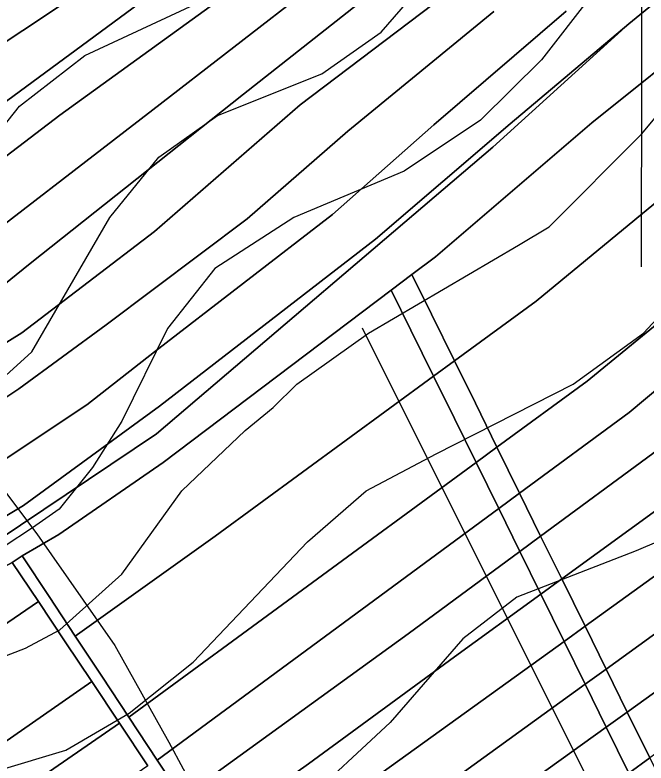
# Model space of a CAD drawing. Extents: x -510989 to -501240, y -1184665 to -1176089.
# Drawn here: x -504211.6 to -504075.2, y -1181053.8 to -1180892.3 of the extents above; entities that cross this region are included whole.
import ezdxf

# ---------------------------------------------------------------- set-up
doc = ezdxf.new("R2010")
doc.units = 0
for name, color, linetype in [('NAVRH_interakcni_prvky', 7, 'Continuous'), ('NAVRH_revitalizace_toku', 7, 'Continuous'), ('orna_puda', 7, 'Continuous'), ('ostatni_plocha_x_neplodna_puda', 7, 'Continuous'), ('ostatni_plocha_x_ostatni_komunikace', 7, 'Continuous'), ('STAV_vyrazne_udolnice', 7, 'Continuous'), ('STAV_zaplavove_uzemi', 7, 'Continuous'), ('trvaly_travni_porost', 7, 'Continuous'), ('vrstevnice_01', 7, 'Continuous'), ('vrstevnice_02', 7, 'Continuous')]:
    doc.layers.add(name, color=color, linetype=linetype)

msp = doc.modelspace()

# ---------------------------------------------------------------- linework, layer by layer
at = {"layer": 'NAVRH_interakcni_prvky'}
msp.add_line((-504136.59, -1180959.8), (-503930.1, -1181372.79), dxfattribs=at)
at = {"layer": 'NAVRH_revitalizace_toku'}
msp.add_lwpolyline([(-504109.44, -1180725.12), (-504076.04, -1180774.82), (-504076.28, -1180946.66)], dxfattribs=at)
at = {"layer": 'orna_puda'}
for points in [[(-504003.06, -1180851.19), (-503997.9, -1180858.27), (-503991.63, -1180866.87), (-504032.67, -1180900.66), (-504067.03, -1180927.76), (-504098.99, -1180954.07), (-504116.62, -1180966.96), (-504121.58, -1180956.88), (-504125.81, -1180948.29), (-504120.74, -1180944.46), (-504086.99, -1180915.58), (-504035.54, -1180874.36), (-504012.2, -1180855.12), (-504004.15, -1180849.69)], [(-503985.32, -1180875.54), (-503979.17, -1180883.98), (-504004.82, -1180904.5), (-504030.58, -1180924.32), (-504087.98, -1180971.32), (-504107.46, -1180985.6), (-504112.12, -1180976.12), (-504116.62, -1180966.96), (-504098.99, -1180954.07), (-504067.03, -1180927.76), (-504032.67, -1180900.66), (-503991.63, -1180866.87)], [(-503973, -1180892.44), (-503989.88, -1180906.02), (-504016.07, -1180926.56), (-504055.07, -1180958.18), (-504078.9, -1180978.1), (-504102.57, -1180995.53), (-504107.46, -1180985.6), (-504087.98, -1180971.32), (-504030.58, -1180924.32), (-504004.82, -1180904.5), (-503979.17, -1180883.98)], [(-503966.63, -1180901.19), (-504008.33, -1180933.55), (-504073.79, -1180986.95), (-504098.01, -1181004.8), (-504102.57, -1180995.53), (-504078.9, -1180978.1), (-504055.07, -1180958.18), (-504016.07, -1180926.56), (-503989.88, -1180906.02), (-503973, -1180892.44)], [(-503960.43, -1180909.7), (-504000.78, -1180940.94), (-504055.5, -1180985.89), (-504071.36, -1180997.99), (-504093.47, -1181014.02), (-504098.01, -1181004.8), (-504073.79, -1180986.95), (-504008.33, -1180933.55), (-503966.63, -1180901.19)], [(-503954.81, -1180917.4), (-504003.86, -1180957.52), (-504058.93, -1181003.02), (-504088.43, -1181024.26), (-504093.47, -1181014.02), (-504071.36, -1180997.99), (-504055.5, -1180985.89), (-504000.78, -1180940.94), (-503960.43, -1180909.7)], [(-503948.62, -1180925.9), (-504049.89, -1181008.93), (-504083.88, -1181033.5), (-504088.43, -1181024.26), (-504058.93, -1181003.02), (-504003.86, -1180957.52), (-503954.81, -1180917.4)], [(-503942.35, -1180934.5), (-504018.11, -1180996.47), (-504042.59, -1181016.41), (-504079.32, -1181042.77), (-504083.88, -1181033.5), (-504049.89, -1181008.93), (-503948.62, -1180925.9)], [(-503935.91, -1180943.34), (-503971.45, -1180971.8), (-504039.06, -1181026.16), (-504073.2, -1181051.78), (-504074.44, -1181052.69), (-504079.32, -1181042.77), (-504042.59, -1181016.41), (-504018.11, -1180996.47), (-503942.35, -1180934.5)], [(-504126.03, -1180960.3), (-504121.13, -1180970.26), (-504168.33, -1181004.77), (-504198.56, -1181026.38), (-504204.2, -1181017.86), (-504210.01, -1181009.08), (-504202.07, -1181004.41), (-504179.53, -1180988.91), (-504130.27, -1180951.67)], [(-504116.63, -1180979.41), (-504111.96, -1180988.9), (-504186.96, -1181043.9), (-504192.81, -1181035.06), (-504198.56, -1181026.38), (-504168.33, -1181004.77), (-504121.13, -1180970.26)], [(-504107.07, -1180998.84), (-504180.83, -1181053.16), (-504186.96, -1181043.9), (-504111.96, -1180988.9)], [(-504102.51, -1181008.12), (-504126.66, -1181025.92), (-504175.47, -1181061.24), (-504180.83, -1181053.16), (-504107.07, -1180998.84)], [(-504097.99, -1181017.3), (-504116.65, -1181030.84), (-504148.19, -1181053.94), (-504170.03, -1181069.46), (-504175.47, -1181061.24), (-504126.66, -1181025.92), (-504102.51, -1181008.12)], [(-504212.17, -1181010.46), (-504206.51, -1181018.94), (-504325.38, -1181100.23), (-504351.46, -1181120.76), (-504415.72, -1181171.33), (-504423.02, -1181162.44), (-504391.68, -1181132.29), (-504370.81, -1181116.07), (-504322.04, -1181085.38), (-504290.33, -1181063.53), (-504250.37, -1181034.35), (-504224.66, -1181017.25)], [(-504092.96, -1181027.52), (-504139.22, -1181060.83), (-504164.06, -1181078.48), (-504170.03, -1181069.46), (-504148.19, -1181053.94), (-504116.65, -1181030.84), (-504097.99, -1181017.3)], [(-504088.41, -1181036.77), (-504158.25, -1181087.25), (-504164.06, -1181078.48), (-504139.22, -1181060.83), (-504092.96, -1181027.52)], [(-504189, -1181045.17), (-504260.95, -1181094.73), (-504267.49, -1181099.73), (-504273.22, -1181103.09), (-504308.9, -1181128.02), (-504378.11, -1181182.64), (-504395.37, -1181196.13), (-504401.97, -1181188.09), (-504322.99, -1181125.52), (-504299.64, -1181108.5), (-504254.39, -1181077.49), (-504194.99, -1181036.21)], [(-504083.86, -1181046.03), (-504111.2, -1181065.65), (-504153.04, -1181095.13), (-504158.25, -1181087.25), (-504088.41, -1181036.77)], [(-504182.84, -1181054.4), (-504262.9, -1181109.26), (-504303.66, -1181136.97), (-504330.04, -1181158.33), (-504388.85, -1181204.07), (-504395.37, -1181196.13), (-504378.11, -1181182.64), (-504308.9, -1181128.02), (-504273.22, -1181103.09), (-504267.49, -1181099.73), (-504260.95, -1181094.73), (-504189, -1181045.17)], [(-504078.96, -1181055.99), (-504109.75, -1181078.49), (-504147.29, -1181103.81), (-504153.04, -1181095.13), (-504111.2, -1181065.65), (-504083.86, -1181046.03)]]:
    msp.add_lwpolyline(points, close=True, dxfattribs=at)
msp.add_lwpolyline([(-504182.84, -1181054.4), (-504189, -1181045.17), (-504194.99, -1181036.21), (-504200.75, -1181027.58), (-504206.51, -1181018.94), (-504212.17, -1181010.46), (-504210.01, -1181009.08), (-504204.2, -1181017.86), (-504198.56, -1181026.38), (-504192.81, -1181035.06), (-504186.96, -1181043.9), (-504180.83, -1181053.16), (-504175.47, -1181061.24)], dxfattribs=at)
at = {"layer": 'ostatni_plocha_x_neplodna_puda'}
msp.add_lwpolyline([(-504035.54, -1180874.36), (-504086.99, -1180915.58), (-504120.74, -1180944.46), (-504125.81, -1180948.29), (-504130.27, -1180951.67), (-504179.53, -1180988.91), (-504202.07, -1181004.41), (-504210.01, -1181009.08), (-504212.17, -1181010.46), (-504224.66, -1181017.25), (-504250.37, -1181034.35), (-504290.33, -1181063.53), (-504322.04, -1181085.38), (-504370.81, -1181116.07), (-504215.27, -1181005.68), (-504181, -1180982.68), (-504108.33, -1180920.79), (-504078.99, -1180894.2), (-504062.82, -1180880.95)], dxfattribs=at)
at = {"layer": 'ostatni_plocha_x_ostatni_komunikace'}
for points in [[(-504125.81, -1180948.29), (-504121.58, -1180956.88), (-504116.62, -1180966.96), (-504121.13, -1180970.26), (-504126.03, -1180960.3), (-504130.27, -1180951.67)], [(-504116.62, -1180966.96), (-504112.12, -1180976.12), (-504107.46, -1180985.6), (-504111.96, -1180988.9), (-504116.63, -1180979.41), (-504121.13, -1180970.26)], [(-504107.46, -1180985.6), (-504102.57, -1180995.53), (-504107.07, -1180998.84), (-504111.96, -1180988.9)], [(-504102.57, -1180995.53), (-504098.01, -1181004.8), (-504102.51, -1181008.12), (-504107.07, -1180998.84)], [(-504098.01, -1181004.8), (-504093.47, -1181014.02), (-504097.99, -1181017.3), (-504102.51, -1181008.12)], [(-504093.47, -1181014.02), (-504088.43, -1181024.26), (-504092.96, -1181027.52), (-504097.99, -1181017.3)], [(-504088.43, -1181024.26), (-504083.88, -1181033.5), (-504088.41, -1181036.77), (-504092.96, -1181027.52)], [(-504083.88, -1181033.5), (-504079.32, -1181042.77), (-504083.86, -1181046.03), (-504088.41, -1181036.77)], [(-504079.32, -1181042.77), (-504074.44, -1181052.69), (-504078.96, -1181055.99), (-504083.86, -1181046.03)], [(-504073.08, -1181055.46), (-504077.57, -1181058.81), (-504078.96, -1181055.99), (-504074.44, -1181052.69)]]:
    msp.add_lwpolyline(points, close=True, dxfattribs=at)
at = {"layer": 'STAV_vyrazne_udolnice'}
msp.add_lwpolyline([(-504265.93, -1180925.96), (-504241.01, -1180962.92), (-504219.31, -1180987.82), (-504206.85, -1181004.3), (-504189.97, -1181028.4), (-504178.31, -1181049.29), (-504169.07, -1181066.57)], dxfattribs=at)
at = {"layer": 'STAV_zaplavove_uzemi'}
for points in [[(-504540.1, -1180857.4), (-504577.6, -1180869.9), (-504578.56, -1180860.28), (-504550.67, -1180843.94), (-504523.75, -1180837.2), (-504478.55, -1180823.74), (-504444.9, -1180804.51), (-504446.82, -1180793.93), (-504446.82, -1180779.51), (-504445.86, -1180755.47), (-504441.05, -1180745.85), (-504426.63, -1180754.51), (-504417.97, -1180766.04), (-504413.17, -1180777.58), (-504398.74, -1180788.16), (-504367.97, -1180786.24), (-504329.51, -1180770.85), (-504283.35, -1180754.51), (-504262.2, -1180724.7), (-504238.16, -1180694.89), (-504218.92, -1180663.15), (-504185.27, -1180631.42), (-504166.04, -1180606.42), (-504143.92, -1180591.03), (-504113.15, -1180572.76), (-504085.26, -1180570.84), (-504067.95, -1180564.11), (-504042.95, -1180584.3), (-504041.99, -1180609.3), (-504034.29, -1180620.84), (-504019.87, -1180632.38), (-503985.25, -1180627.57), (-503970.83, -1180622.77), (-503966.98, -1180607.38), (-503969.87, -1180574.69), (-503950.64, -1180559.3), (-503899.67, -1180566.99), (-503832.36, -1180592), (-503773.38, -1180619.38), (-503737.54, -1180645.61), (-503699.95, -1180679.7), (-503682.47, -1180704.18), (-503669.35, -1180719.04), (-503664.11, -1180725.16), (-503685.09, -1180722.54), (-503689.46, -1180721.66), (-503691.21, -1180741.77), (-503665.86, -1180776.74), (-503654.49, -1180807.33), (-503622.15, -1180837.93), (-503605.54, -1180857.16), (-503581.94, -1180873.77), (-503569.7, -1180887.76), (-503551.34, -1180899.12), (-503533.86, -1180905.24), (-503519.87, -1180914.86), (-503521.62, -1180886.01), (-503509.38, -1180869.4), (-503486.65, -1180862.41), (-503463.92, -1180863.28), (-503442.94, -1180864.15), (-503421.09, -1180871.15), (-503407.1, -1180879.02), (-503403.6, -1180885.13), (-503432.45, -1180912.23), (-503450.81, -1180934.96), (-503458.68, -1180948.07), (-503460.51, -1180958), (-503445.13, -1180968.57), (-503429.74, -1180958.96), (-503410.51, -1180930.11), (-503389.35, -1180907.03), (-503369.16, -1180886.84), (-503347.04, -1180874.34), (-503333.58, -1180868.57), (-503300.89, -1180867.61), (-503271.08, -1180854.15), (-503218.19, -1180816.64), (-503177.8, -1180772.41), (-503136.45, -1180737.79), (-503127.8, -1180727.21), (-503108.57, -1180722.41), (-503094.14, -1180728.18), (-503074.91, -1180728.18), (-503051.83, -1180714.71), (-503035.48, -1180702.21), (-503022.02, -1180736.83), (-503014.33, -1180767.6), (-503006.64, -1180784.91), (-502997.02, -1180789.72), (-502932.59, -1180779.14)], [(-503691.1, -1180709.63), (-503698.14, -1180689.92), (-503726.29, -1180661.77), (-503758.67, -1180635.02), (-503793.87, -1180613.9), (-503848.78, -1180591.37), (-503885.38, -1180575.88), (-503937.22, -1180564.11), (-503952.58, -1180564.11), (-503964.1, -1180580.75), (-503962.82, -1180602.51), (-503964.1, -1180625.54), (-503990.97, -1180635.78), (-504028.09, -1180635.78), (-504080.57, -1180656.26), (-504118.96, -1180675.46), (-504153.52, -1180702.34), (-504177.84, -1180745.85), (-504193.2, -1180768.89), (-504226.47, -1180789.37), (-504318.63, -1180820.09), (-504383.9, -1180844.41), (-504463.25, -1180867.44), (-504524.69, -1180885.36), (-504582.26, -1180902.78), (-504631.98, -1180942.98), (-504690.15, -1180991.64), (-504735.64, -1181042.41), (-504756.79, -1181076.26), (-504777.95, -1181112.22)], [(-504594.17, -1181642.09), (-504629.77, -1181535.28), (-504650.39, -1181443.46), (-504674.75, -1181355.39), (-504706.6, -1181265.44), (-504719.72, -1181182.99), (-504747.83, -1181113.66), (-504727.29, -1181064.42), (-504683.65, -1181020.77), (-504624.52, -1180967.28), (-504575.24, -1180927.85), (-504544.27, -1180915.18), (-504445.72, -1180881.39), (-504404.89, -1180867.31), (-504292.26, -1180829.3), (-504179.63, -1180791.29), (-504099.38, -1180734.98), (-504020.54, -1180698.37), (-503957.18, -1180675.84), (-503893.83, -1180664.58), (-503865.67, -1180678.66), (-503817.8, -1180689.92), (-503788.24, -1180689.92), (-503764.3, -1180695.55), (-503736.15, -1180687.11), (-503717.85, -1180698.37), (-503716.44, -1180708.23)], [(-502250.32, -1184002.61), (-502355.07, -1183875.41), (-502442.37, -1183790.61), (-502477.29, -1183700.82), (-502532.16, -1183578.61), (-502567.08, -1183448.91), (-502626.05, -1183402.34), (-502705.41, -1183380.59), (-502814.2, -1183349.87), (-502882.03, -1183297.39), (-502931.95, -1183237.24), (-503042.02, -1183107.97), (-503139.64, -1183018.94), (-503222.14, -1182957.59), (-503308.56, -1182839.96), (-503316.24, -1182784.92), (-503330.32, -1182756.77), (-503348.24, -1182719.65), (-503334.16, -1182651.82), (-503323.92, -1182595.5), (-503313.68, -1182526.39), (-503294.1, -1182480.5), (-503251.86, -1182396.03), (-503229.34, -1182314.37), (-503216.1, -1182227.15), (-503242.43, -1182174.5), (-503271.86, -1182129.59), (-503287.34, -1182081.58), (-503343.88, -1182028.1), (-503361.79, -1182008.91), (-503396.35, -1181952.59), (-503442.43, -1181933.39), (-503497.46, -1181888.6), (-503525.62, -1181860.44), (-503528.18, -1181837.4), (-503548.66, -1181767.01), (-503558.9, -1181729.89), (-503576.82, -1181682.53), (-503578.1, -1181621.1), (-503567.86, -1181572.46), (-503552.5, -1181536.63), (-503538.04, -1181458.36), (-503518.33, -1181411.9), (-503509.88, -1181341.51), (-503497.21, -1181207.63), (-503499.77, -1181097.56), (-503498.02, -1181031.35), (-503510.82, -1180970.85), (-503549.22, -1180952.23), (-503571.32, -1180940.6), (-503605.07, -1180937.11), (-503651.61, -1180939.44), (-503671.39, -1180917.33), (-503679.53, -1180892.89), (-503713.27, -1180871.95), (-503727.24, -1180859.15), (-503734.22, -1180833.55), (-503728.4, -1180799.81), (-503741.2, -1180770.72), (-503722.82, -1180725.17), (-503721.54, -1180703.41), (-503731.78, -1180697.01), (-503767.61, -1180699.57), (-503790.65, -1180697.01), (-503817.53, -1180697.01), (-503861.04, -1180686.77), (-503889.2, -1180675.25), (-503900.72, -1180668.85), (-503953.2, -1180679.09), (-503997.99, -1180697.01), (-504063.27, -1180722.61), (-504109.34, -1180749.49), (-504142.62, -1180776.36), (-504177.18, -1180796.84), (-504211.73, -1180817.32), (-504414.98, -1180961.5), (-504472.7, -1180998.11), (-504544.51, -1181068.5), (-504600.82, -1181143.12), (-504621.94, -1181196.62), (-504641.65, -1181267.01), (-504660.25, -1181350.62), (-504634.7, -1181398.32), (-504617.66, -1181447.72), (-504600.62, -1181492.01), (-504587, -1181548.23), (-504592.11, -1181628.29), (-504569.96, -1181682.81), (-504568.26, -1181664.07), (-504554.63, -1181621.48), (-504547.82, -1181597.63)]]:
    msp.add_spline(points, degree=3, dxfattribs=at)
at = {"layer": 'trvaly_travni_porost'}
for points in [[(-504179.15, -1180875.13), (-504225.24, -1180905.81), (-504263.58, -1180931.33), (-504348.52, -1180984.65), (-504378.09, -1181000.62), (-504420.19, -1181031.83), (-504443.31, -1181048.42)], [(-504443.31, -1181048.42), (-504420.19, -1181031.83), (-504378.09, -1181000.62), (-504348.52, -1180984.65), (-504263.58, -1180931.33), (-504225.24, -1180905.81), (-504179.15, -1180875.13)], [(-504573.87, -1181188.07), (-504536.94, -1181159.12), (-504521.66, -1181142.49), (-504514.87, -1181135.39), (-504510.68, -1181130.94), (-504460.74, -1181074.39), (-504436.22, -1181056.93), (-504433.45, -1181062.4), (-504426.31, -1181058.78), (-504429.62, -1181052.24), (-504424.98, -1181048.93), (-504400.92, -1181030.28), (-504367.54, -1181008.35), (-504336.51, -1180990.37), (-504249.1, -1180935.08), (-504233.44, -1180925.55), (-504166.07, -1180876.01)], [(-504166.07, -1180876.01), (-504233.44, -1180925.55), (-504249.1, -1180935.08), (-504336.51, -1180990.37), (-504367.54, -1181008.35), (-504400.92, -1181030.28), (-504424.98, -1181048.93)], [(-504155.36, -1180880.21), (-504201.89, -1180913.93), (-504219.97, -1180927.65), (-504246.12, -1180946.46), (-504247.41, -1180944.93), (-504299.26, -1180980.16), (-504327.13, -1180998.37), (-504392.38, -1181038.85), (-504415.43, -1181055.37), (-504435.85, -1181070.87), (-504449.89, -1181081.28), (-504474.95, -1181108.67), (-504496.82, -1181131.03), (-504528.81, -1181164.62)], [(-504528.81, -1181164.62), (-504496.82, -1181131.03), (-504474.95, -1181108.67), (-504449.89, -1181081.28), (-504435.85, -1181070.87), (-504415.43, -1181055.37), (-504392.38, -1181038.85), (-504327.13, -1180998.37), (-504299.26, -1180980.16), (-504247.41, -1180944.93), (-504246.12, -1180946.46), (-504219.97, -1180927.65), (-504201.89, -1180913.93), (-504155.36, -1180880.21)], [(-504062.82, -1180880.95), (-504078.99, -1180894.2), (-504104.63, -1180915.8), (-504133.69, -1180940.65), (-504180.33, -1180976.71), (-504209.73, -1180998.17), (-504256.61, -1181026.15), (-504303.71, -1181060.3), (-504370.97, -1181102.77), (-504377.93, -1181106.53), (-504403.66, -1181126.85), (-504448.06, -1181171.68)], [(-504146.77, -1180885.62), (-504181.8, -1180912.75), (-504226.87, -1180947.42), (-504239.55, -1180954.85), (-504241.32, -1180952.83), (-504306.08, -1180998.02), (-504325.39, -1181011.85), (-504349.77, -1181026.71), (-504384.85, -1181046.46), (-504446.15, -1181089.21), (-504471.78, -1181118.94), (-504492.53, -1181138.89), (-504515.34, -1181164.27)], [(-504515.34, -1181164.27), (-504492.53, -1181138.89), (-504471.78, -1181118.94), (-504446.15, -1181089.21), (-504384.85, -1181046.46), (-504349.77, -1181026.71), (-504325.39, -1181011.85), (-504306.08, -1180998.02), (-504241.32, -1180952.83), (-504239.55, -1180954.85), (-504226.87, -1180947.42), (-504181.8, -1180912.75), (-504146.77, -1180885.62)], [(-504132.7, -1180886.07), (-504162.2, -1180909.35), (-504208.32, -1180945.96), (-504221.24, -1180956.37), (-504233.11, -1180963.64), (-504234.32, -1180962.02), (-504286.66, -1180995.73), (-504318.65, -1181020.3), (-504381.72, -1181056.44), (-504396.9, -1181067.91), (-504402.18, -1181071.26), (-504429.44, -1181095.21), (-504459.3, -1181128.8), (-504498.64, -1181167.33)], [(-504498.64, -1181167.33), (-504459.3, -1181128.8), (-504429.44, -1181095.21), (-504402.18, -1181071.26), (-504396.9, -1181067.91), (-504381.72, -1181056.44), (-504318.65, -1181020.3), (-504286.66, -1180995.73), (-504234.32, -1180962.02), (-504233.11, -1180963.64), (-504221.24, -1180956.37), (-504208.32, -1180945.96), (-504162.2, -1180909.35), (-504132.7, -1180886.07)], [(-504118.6, -1180887.88), (-504150, -1180911.7), (-504181.44, -1180939.02), (-504210.07, -1180960.88), (-504237.88, -1180978.13), (-504288.48, -1181013.23), (-504314.75, -1181032), (-504351.15, -1181054.13), (-504370.8, -1181064.99), (-504400.75, -1181084.29), (-504420.82, -1181102.4), (-504454.7, -1181137.74), (-504495.6, -1181177.92)], [(-504495.6, -1181177.92), (-504454.7, -1181137.74), (-504420.82, -1181102.4), (-504400.75, -1181084.29), (-504370.8, -1181064.99), (-504351.15, -1181054.13), (-504314.75, -1181032), (-504288.48, -1181013.23), (-504237.88, -1180978.13), (-504210.07, -1180960.88), (-504181.44, -1180939.02), (-504150, -1180911.7), (-504118.6, -1180887.88)], [(-504108.15, -1180891.53), (-504139.7, -1180917.37), (-504161.39, -1180936.27), (-504191.9, -1180959.2), (-504210.71, -1180972.98), (-504246.88, -1180997.05), (-504272.45, -1181013.5), (-504307.94, -1181039.54), (-504325.77, -1181052.01), (-504355.69, -1181069.54), (-504392.02, -1181091.4), (-504417.49, -1181112.42), (-504458.63, -1181154.82), (-504510.84, -1181206.27)], [(-504510.84, -1181206.27), (-504458.63, -1181154.82), (-504417.49, -1181112.42), (-504392.02, -1181091.4), (-504355.69, -1181069.54), (-504325.77, -1181052.01), (-504307.94, -1181039.54), (-504272.45, -1181013.5), (-504246.88, -1180997.05), (-504210.71, -1180972.98), (-504191.9, -1180959.2), (-504161.39, -1180936.27), (-504139.7, -1180917.37), (-504108.15, -1180891.53)], [(-504092.51, -1180891.45), (-504121.12, -1180916.03), (-504143.01, -1180935.34), (-504181.4, -1180965.03), (-504196.06, -1180976.43), (-504221.56, -1180993.36), (-504264.36, -1181020.86), (-504297.57, -1181046.25), (-504317.63, -1181059.77), (-504383.12, -1181098.46), (-504408.62, -1181118.26), (-504434.29, -1181144.13), (-504459.96, -1181169.1)], [(-504459.96, -1181169.1), (-504434.29, -1181144.13), (-504408.62, -1181118.26), (-504383.12, -1181098.46), (-504317.63, -1181059.77), (-504297.57, -1181046.25), (-504264.36, -1181020.86), (-504221.56, -1180993.36), (-504196.06, -1180976.43), (-504181.4, -1180965.03), (-504143.01, -1180935.34), (-504121.12, -1180916.03), (-504092.51, -1180891.45)], [(-504448.06, -1181171.68), (-504403.66, -1181126.85), (-504377.93, -1181106.53), (-504370.97, -1181102.77), (-504303.71, -1181060.3), (-504256.61, -1181026.15), (-504209.73, -1180998.17), (-504180.33, -1180976.71), (-504133.69, -1180940.65), (-504104.63, -1180915.8), (-504078.99, -1180894.2), (-504108.33, -1180920.79), (-504181, -1180982.68), (-504215.27, -1181005.68), (-504370.81, -1181116.07), (-504391.68, -1181132.29), (-504423.02, -1181162.44)]]:
    msp.add_lwpolyline(points, dxfattribs=at)
msp.add_lwpolyline([(-504200.75, -1181027.58), (-504194.99, -1181036.21), (-504254.39, -1181077.49), (-504299.64, -1181108.5), (-504322.99, -1181125.52), (-504401.97, -1181188.09), (-504408.84, -1181179.72), (-504415.72, -1181171.33), (-504351.46, -1181120.76), (-504325.38, -1181100.23), (-504206.51, -1181018.94)], close=True, dxfattribs=at)
at = {"layer": 'vrstevnice_01'}
for points in [[(-504530.59, -1181207), (-504474.91, -1181146), (-504459.31, -1181123), (-504434.41, -1181082), (-504427.59, -1181072), (-504419.5, -1181064), (-504407.91, -1181056), (-504397.19, -1181052), (-504352.81, -1181047), (-504338.81, -1181041), (-504326.81, -1181034), (-504292.81, -1181007), (-504284.41, -1181002), (-504266.59, -1180993), (-504236.91, -1180986), (-504225.59, -1180981), (-504207.91, -1180965), (-504191.09, -1180936), (-504180.5, -1180923), (-504167.81, -1180914), (-504145.31, -1180905), (-504132.5, -1180896), (-504119.5, -1180881)], [(-504219.81, -1181033), (-504209.31, -1181029), (-504201.91, -1181025), (-504188.5, -1181013), (-504175.5, -1180995), (-504161.81, -1180982), (-504155.81, -1180977), (-504150.69, -1180972), (-504135.19, -1180961), (-504102.81, -1180942), (-504096.19, -1180938), (-504076.19, -1180918), (-504062.81, -1180902)], [(-504068.09, -1181004), (-504077.41, -1181008), (-504103.19, -1181018), (-504114.81, -1181027), (-504130.5, -1181045), (-504149.91, -1181063), (-504169.59, -1181074), (-504180.91, -1181079), (-504205, -1181085), (-504226.81, -1181094), (-504243.69, -1181103), (-504277.5, -1181128), (-504307.69, -1181143), (-504334.81, -1181159), (-504343.81, -1181166)]]:
    msp.add_lwpolyline(points, dxfattribs=at)
at = {"layer": 'vrstevnice_02'}
for points in [[(-504087, -1180888), (-504097.81, -1180902), (-504111, -1180915), (-504127.5, -1180926), (-504151.31, -1180936), (-504168.41, -1180947), (-504178.59, -1180960), (-504188.5, -1180980), (-504194.81, -1180990), (-504202, -1180999), (-504207.81, -1181003), (-504213.91, -1181007)], [(-504536.31, -1181164), (-504507.59, -1181135), (-504483.09, -1181104), (-504456.09, -1181064), (-504441.59, -1181048), (-504427.59, -1181036), (-504410.5, -1181028), (-504387.5, -1181021), (-504355.31, -1181016), (-504345.81, -1181013), (-504337, -1181007), (-504314.69, -1180990), (-504303.09, -1180982), (-504254.59, -1180961), (-504242.31, -1180954), (-504236.81, -1180949), (-504232.19, -1180944), (-504218.59, -1180922), (-504210.59, -1180912), (-504196.5, -1180901), (-504172.81, -1180890)], [(-504400.81, -1181193), (-504386.31, -1181156), (-504382.91, -1181150), (-504378.31, -1181144), (-504370.19, -1181137), (-504354.19, -1181126), (-504339.09, -1181119), (-504305.19, -1181104), (-504296.31, -1181099), (-504274.19, -1181083), (-504244.09, -1181066), (-504230.59, -1181060), (-504200.59, -1181051), (-504186.91, -1181043), (-504173.09, -1181032), (-504148.41, -1181006), (-504135.69, -1180995), (-504120.59, -1180987), (-504091, -1180972), (-504075.81, -1180961), (-504047, -1180930)]]:
    msp.add_lwpolyline(points, dxfattribs=at)

doc.saveas('drawing.dxf')
